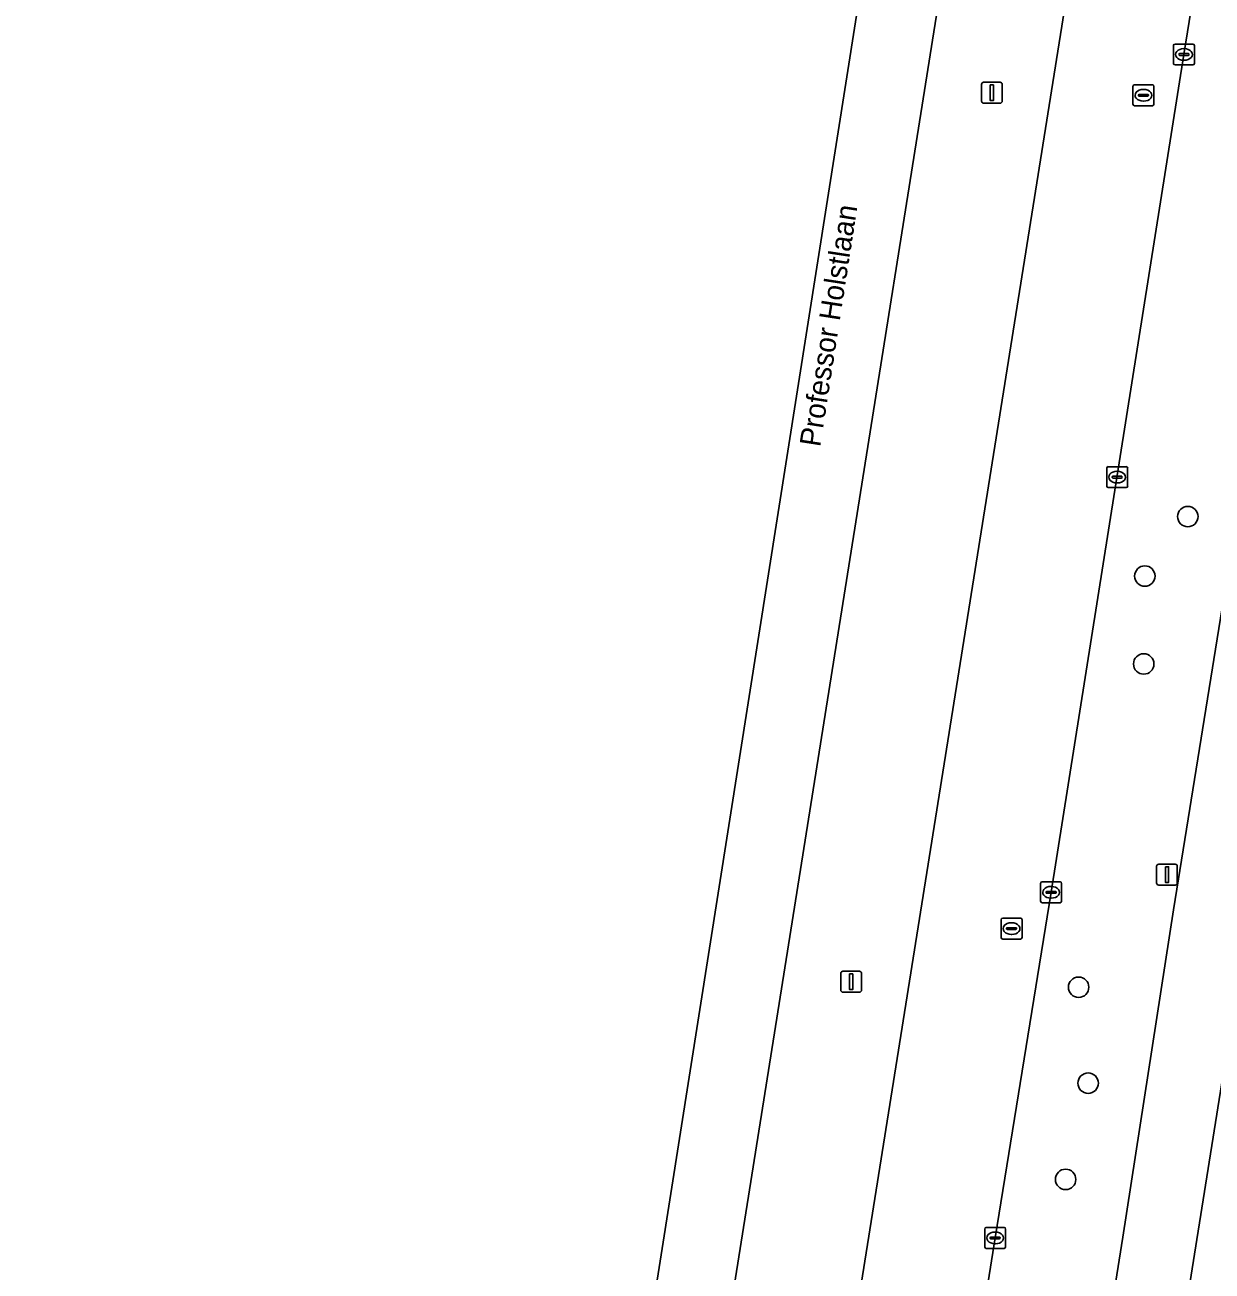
# Model space of a CAD drawing. Extents: x 160203 to 161530, y 379528 to 381797.
# Drawn here: x 160240.1 to 160296.9, y 380077.8 to 380137.4 of the extents above; entities that cross this region are included whole.
import ezdxf

# ---------------------------------------------------------------- set-up
doc = ezdxf.new("R2010")
doc.units = 0
for name, color, linetype in [('IMGEO_Berm_groen', 7, 'Continuous'), ('IMGEO_Boom', 7, 'Continuous'), ('IMGEO_Fietspad_gesloten', 7, 'Continuous'), ('IMGEO_Kolk', 7, 'Continuous'), ('IMGEO_Lichtmast', 7, 'Continuous'), ('IMGEO_Loofbos', 7, 'Continuous'), ('IMGEO_Openbare_ruimte_label', 7, 'Continuous'), ('IMGEO_Rijbaan_regionaal_gesloten', 7, 'Continuous'), ('IMGEO_Rioolput', 7, 'Continuous')]:
    doc.layers.add(name, color=color, linetype=linetype)

msp = doc.modelspace()

# ---------------------------------------------------------------- linework, layer by layer
at = {"layer": 'IMGEO_Berm_groen'}
msp.add_lwpolyline([(160319.876, 380250), (160320.358, 380253.013), (160324.099, 380276.557), (160319.718, 380287.464), (160314.593, 380255.474), (160314.354, 380253.856), (160313.74, 380250), (160311.861, 380238.211), (160308.625, 380217.982), (160305.54, 380198.747), (160302.317, 380178.493), (160298.793, 380156.267), (160295.539, 380136.026), (160289.187, 380095.956), (160286.512, 380079.426), (160283.219, 380058.699), (160280.089, 380038.807), (160278.866, 380031.167), (160284.774, 380030.19), (160292.614, 380079.457), (160295.043, 380095.124), (160301.457, 380134.981), (160302.004, 380138.344)], close=True, dxfattribs=at)
for points in [[(160290.485, 380180.229), (160283.582, 380137.115), (160271.433, 380060.799), (160267.031, 380033.123), (160261.763, 380000), (160240.131, 379863.999)], [(160245.996, 379863.013), (160264.665, 379980.226), (160267.812, 380000), (160272.928, 380032.148), (160277.333, 380059.825), (160289.509, 380136.181), (160296.399, 380179.3)]]:
    msp.add_lwpolyline(points, dxfattribs=at)
at = {"layer": 'IMGEO_Boom'}
for centre in [(160295.721, 380113.926), (160293.668, 380111.081), (160293.615, 380106.877), (160290.503, 380091.416), (160290.957, 380086.827), (160289.881, 380082.225)]:
    msp.add_circle(centre, 0.489, dxfattribs=at)
at = {"layer": 'IMGEO_Fietspad_gesloten'}
msp.add_lwpolyline([(160302.004, 380138.344), (160301.457, 380134.981), (160295.043, 380095.124), (160292.614, 380079.457), (160284.774, 380030.19), (160279.97, 380000), (160283.537, 380000), (160288.248, 380029.615), (160296.048, 380078.644), (160304.946, 380134.52), (160305.52, 380137.937)], close=True, dxfattribs=at)
at = {"layer": 'IMGEO_Kolk'}
for p, q in [((160295.039, 380135.6), (160295.039, 380136.452)), ((160295.114, 380136.526), (160295.966, 380136.526)), ((160295.298, 380136.02), (160295.298, 380136.032)), ((160295.736, 380135.983), (160295.338, 380135.983)), ((160295.341, 380136.069), (160295.739, 380136.069)), ((160295.527, 380136.306), (160295.552, 380136.306)), ((160295.782, 380136.032), (160295.782, 380136.02)), ((160296.04, 380136.452), (160296.04, 380135.6)), ((160295.966, 380135.526), (160295.114, 380135.526)), ((160295.55, 380135.746), (160295.525, 380135.746)), ((160291.921, 380116.312), (160292.773, 380116.312)), ((160291.846, 380115.386), (160291.846, 380116.238)), ((160292.105, 380115.806), (160292.105, 380115.818)), ((160292.543, 380115.769), (160292.145, 380115.769)), ((160292.148, 380115.855), (160292.546, 380115.855)), ((160292.334, 380116.092), (160292.359, 380116.092)), ((160292.589, 380115.818), (160292.589, 380115.806)), ((160292.847, 380116.238), (160292.847, 380115.386)), ((160292.773, 380115.312), (160291.921, 380115.312)), ((160292.357, 380115.532), (160292.332, 380115.532)), ((160288.687, 380095.53), (160288.687, 380096.382)), ((160288.762, 380096.456), (160289.614, 380096.456)), ((160289.175, 380096.236), (160289.2, 380096.236)), ((160289.688, 380096.382), (160289.688, 380095.53)), ((160289.614, 380095.456), (160288.762, 380095.456)), ((160288.946, 380095.95), (160288.946, 380095.962)), ((160289.384, 380095.913), (160288.986, 380095.913)), ((160288.989, 380095.999), (160289.387, 380095.999)), ((160289.198, 380095.676), (160289.173, 380095.676)), ((160289.43, 380095.962), (160289.43, 380095.95)), ((160286.013, 380079), (160286.013, 380079.852)), ((160286.088, 380079.926), (160286.94, 380079.926)), ((160286.272, 380079.42), (160286.272, 380079.432)), ((160286.71, 380079.383), (160286.312, 380079.383)), ((160286.315, 380079.469), (160286.713, 380079.469)), ((160286.501, 380079.706), (160286.526, 380079.706)), ((160286.756, 380079.432), (160286.756, 380079.42)), ((160287.014, 380079.852), (160287.014, 380079)), ((160286.94, 380078.926), (160286.088, 380078.926)), ((160286.524, 380079.146), (160286.499, 380079.146))]:
    msp.add_line(p, q, dxfattribs=at)
for points in [[(160295.039, 380135.6), (160295.039, 380136.452)], [(160295.114, 380136.526), (160295.966, 380136.526)], [(160296.04, 380136.452), (160296.04, 380135.6)], [(160295.966, 380135.526), (160295.114, 380135.526)], [(160291.921, 380116.312), (160292.773, 380116.312)], [(160291.846, 380115.386), (160291.846, 380116.238)], [(160292.847, 380116.238), (160292.847, 380115.386)], [(160292.773, 380115.312), (160291.921, 380115.312)], [(160288.687, 380095.53), (160288.687, 380096.382)], [(160288.762, 380096.456), (160289.614, 380096.456)], [(160289.688, 380096.382), (160289.688, 380095.53)], [(160289.614, 380095.456), (160288.762, 380095.456)], [(160286.013, 380079), (160286.013, 380079.852)], [(160286.088, 380079.926), (160286.94, 380079.926)], [(160287.014, 380079.852), (160287.014, 380079)], [(160286.94, 380078.926), (160286.088, 380078.926)]]:
    msp.add_lwpolyline(points, dxfattribs=at)
for centre, radius, start, end in [((160295.116, 380136.45), 0.0765, 91.55205, 178.44795), ((160295.116, 380136.45), 0.0765, 91.55205, 178.44795), ((160295.338, 380136.029), 0.0403, 85.87752, 175.75265), ((160295.335, 380136.019), 0.0366, 178.93798, 274.71019), ((160295.739, 380136.026), 0.043, 264.86636, 352.45326), ((160295.743, 380136.031), 0.0386, 1.73085, 96.63898), ((160295.964, 380136.45), 0.0765, 1.55205, 88.44795), ((160295.964, 380136.45), 0.0765, 1.55205, 88.44795), ((160295.116, 380135.602), 0.0765, 181.55205, 268.44795), ((160295.116, 380135.602), 0.0765, 181.55205, 268.44795), ((160295.964, 380135.602), 0.0765, 271.55205, 358.44795), ((160295.964, 380135.602), 0.0765, 271.55205, 358.44795), ((160291.923, 380116.236), 0.0765, 91.55205, 178.44795), ((160291.923, 380116.236), 0.0765, 91.55205, 178.44795), ((160292.771, 380116.236), 0.0765, 1.55205, 88.44795), ((160292.771, 380116.236), 0.0765, 1.55205, 88.44795), ((160292.145, 380115.815), 0.0403, 85.87752, 175.75265), ((160292.142, 380115.805), 0.0366, 178.93798, 274.71019), ((160292.546, 380115.812), 0.043, 264.86636, 352.45326), ((160292.55, 380115.817), 0.0386, 1.73085, 96.63898), ((160291.923, 380115.388), 0.0765, 181.55205, 268.44795), ((160291.923, 380115.388), 0.0765, 181.55205, 268.44795), ((160292.771, 380115.388), 0.0765, 271.55205, 358.44795), ((160292.771, 380115.388), 0.0765, 271.55205, 358.44795), ((160288.764, 380096.38), 0.0765, 91.55205, 178.44795), ((160288.764, 380096.38), 0.0765, 91.55205, 178.44795), ((160289.612, 380096.38), 0.0765, 1.55205, 88.44795), ((160289.612, 380096.38), 0.0765, 1.55205, 88.44795), ((160288.764, 380095.532), 0.0765, 181.55205, 268.44795), ((160288.764, 380095.532), 0.0765, 181.55205, 268.44795), ((160288.986, 380095.959), 0.0403, 85.87752, 175.75265), ((160288.983, 380095.949), 0.0366, 178.93798, 274.71019), ((160289.387, 380095.956), 0.043, 264.86636, 352.45326), ((160289.391, 380095.961), 0.0386, 1.73085, 96.63898), ((160289.612, 380095.532), 0.0765, 271.55205, 358.44795), ((160289.612, 380095.532), 0.0765, 271.55205, 358.44795), ((160286.09, 380079.85), 0.0765, 91.55205, 178.44795), ((160286.09, 380079.85), 0.0765, 91.55205, 178.44795), ((160286.312, 380079.429), 0.0403, 85.87752, 175.75265), ((160286.309, 380079.419), 0.0366, 178.93798, 274.71019), ((160286.713, 380079.426), 0.043, 264.86636, 352.45326), ((160286.717, 380079.431), 0.0386, 1.73085, 96.63898), ((160286.938, 380079.85), 0.0765, 1.55205, 88.44795), ((160286.938, 380079.85), 0.0765, 1.55205, 88.44795), ((160286.09, 380079.002), 0.0765, 181.55205, 268.44795), ((160286.09, 380079.002), 0.0765, 181.55205, 268.44795), ((160286.938, 380079.002), 0.0765, 271.55205, 358.44795), ((160286.938, 380079.002), 0.0765, 271.55205, 358.44795)]:
    msp.add_arc(centre, radius, start, end, dxfattribs=at)
for centre, major_axis, ratio, start_param, end_param in [((160295.526, 380136.026), (-0.387, 0.002), 0.722429, 4.712389, 7.853982), ((160295.551, 380136.026), (-0.39, 0.002), 0.717154, 1.570796, 4.712389), ((160292.333, 380115.812), (-0.387, 0.002), 0.722429, 4.712389, 7.853982), ((160292.358, 380115.812), (-0.39, 0.002), 0.717154, 1.570796, 4.712389), ((160289.174, 380095.956), (-0.387, 0.002), 0.722429, 4.712389, 7.853982), ((160289.199, 380095.956), (-0.39, 0.002), 0.717154, 1.570796, 4.712389), ((160286.5, 380079.426), (-0.387, 0.002), 0.722429, 4.712389, 7.853982), ((160286.525, 380079.426), (-0.39, 0.002), 0.717154, 1.570796, 4.712389)]:
    msp.add_ellipse(centre, major_axis=major_axis, ratio=ratio, start_param=start_param, end_param=end_param, dxfattribs=at)
at = {"layer": 'IMGEO_Lichtmast'}
for p, q in [((160285.862, 380133.794), (160285.862, 380134.594)), ((160285.862, 380134.594), (160285.862, 380133.794)), ((160285.962, 380134.694), (160286.752, 380134.694)), ((160286.752, 380134.694), (160285.962, 380134.694)), ((160286.852, 380134.594), (160286.852, 380133.794)), ((160286.852, 380133.794), (160286.852, 380134.594)), ((160286.752, 380133.694), (160285.962, 380133.694)), ((160285.962, 380133.694), (160286.752, 380133.694)), ((160294.33, 380097.301), (160295.12, 380097.301)), ((160295.12, 380097.301), (160294.33, 380097.301)), ((160294.23, 380096.401), (160294.23, 380097.201)), ((160294.23, 380097.201), (160294.23, 380096.401)), ((160295.22, 380097.201), (160295.22, 380096.401)), ((160295.22, 380096.401), (160295.22, 380097.201)), ((160295.12, 380096.301), (160294.33, 380096.301)), ((160294.33, 380096.301), (160295.12, 380096.301)), ((160279.135, 380091.279), (160279.135, 380092.079)), ((160279.135, 380092.079), (160279.135, 380091.279)), ((160279.235, 380092.179), (160280.025, 380092.179)), ((160280.025, 380092.179), (160279.235, 380092.179)), ((160280.125, 380092.079), (160280.125, 380091.279)), ((160280.125, 380091.279), (160280.125, 380092.079)), ((160280.025, 380091.179), (160279.235, 380091.179)), ((160279.235, 380091.179), (160280.025, 380091.179))]:
    msp.add_line(p, q, dxfattribs=at)
for points in [[(160286.282, 380134.569), (160286.432, 380134.569), (160286.432, 380133.819), (160286.282, 380133.819), (160286.282, 380134.569)], [(160294.65, 380097.176), (160294.8, 380097.176), (160294.8, 380096.426), (160294.65, 380096.426), (160294.65, 380097.176)], [(160279.555, 380092.054), (160279.705, 380092.054), (160279.705, 380091.304), (160279.555, 380091.304), (160279.555, 380092.054)]]:
    msp.add_lwpolyline(points, dxfattribs=at)
for centre, start, end in [((160285.962, 380134.594), 90, 180), ((160285.962, 380134.594), 90, 180), ((160286.752, 380134.594), 0, 90), ((160286.752, 380134.594), 360, 90), ((160285.962, 380133.794), 180, 270), ((160285.962, 380133.794), 180, 270), ((160286.752, 380133.794), 270, 0), ((160286.752, 380133.794), 270, 0), ((160294.33, 380097.201), 90, 180), ((160294.33, 380097.201), 90, 180), ((160295.12, 380097.201), 0, 90), ((160295.12, 380097.201), 360, 90), ((160294.33, 380096.401), 180, 270), ((160294.33, 380096.401), 180, 270), ((160295.12, 380096.401), 270, 0), ((160295.12, 380096.401), 270, 0), ((160279.235, 380092.079), 90, 180), ((160279.235, 380092.079), 90, 180), ((160280.025, 380092.079), 0, 90), ((160280.025, 380092.079), 360, 90), ((160279.235, 380091.279), 180, 270), ((160279.235, 380091.279), 180, 270), ((160280.025, 380091.279), 270, 0), ((160280.025, 380091.279), 270, 0)]:
    msp.add_arc(centre, 0.1, start, end, dxfattribs=at)
at = {"layer": 'IMGEO_Loofbos'}
msp.add_lwpolyline([(160298.952, 380048.758), (160307.502, 380101.169), (160329.392, 380237.954), (160320.363, 380230.754), (160305.52, 380137.937), (160304.946, 380134.52), (160296.048, 380078.644), (160288.248, 380029.615), (160283.537, 380000), (160280.08, 379978.271), (160260.673, 379856.52), (160258.634, 379841.977), (160256.534, 379826.138)], dxfattribs=at)
at = {"layer": 'IMGEO_Rijbaan_regionaal_gesloten'}
msp.add_lwpolyline([(160263.476, 380033.711), (160267.031, 380033.123), (160271.433, 380060.799), (160283.582, 380137.115), (160290.485, 380180.229), (160301.592, 380250), (160302.082, 380253.08), (160303.17, 380259.913), (160304.487, 380267.93), (160305.955, 380277.232), (160310.196, 380303.576), (160310.887, 380307.894), (160311.667, 380312.745), (160308.269, 380313.283), (160307.532, 380313.4)], close=True, dxfattribs=at)
for points in [[(160286.512, 380079.426), (160289.187, 380095.956), (160295.539, 380136.026), (160298.793, 380156.267), (160302.317, 380178.493), (160305.54, 380198.747), (160308.625, 380217.982), (160311.861, 380238.211), (160313.74, 380250), (160314.354, 380253.856), (160314.593, 380255.474), (160319.718, 380287.464), (160322.033, 380301.862), (160322.742, 380306.246), (160323.486, 380310.927), (160317.621, 380311.944), (160316.86, 380307.044), (160316.114, 380302.673), (160313.101, 380284.016)], [(160312.949, 380282.89), (160310.584, 380268.314), (160309.142, 380259.343), (160307.655, 380250), (160306.488, 380242.671), (160296.399, 380179.3), (160289.509, 380136.181), (160277.333, 380059.825), (160272.928, 380032.148), (160278.866, 380031.167), (160280.089, 380038.807), (160283.219, 380058.699), (160286.512, 380079.426)]]:
    msp.add_lwpolyline(points, dxfattribs=at)
at = {"layer": 'IMGEO_Rioolput'}
for p, q in [((160293.101, 380133.648), (160293.101, 380134.5)), ((160293.176, 380134.574), (160294.028, 380134.574)), ((160293.589, 380134.354), (160293.614, 380134.354)), ((160294.102, 380134.5), (160294.102, 380133.648)), ((160293.36, 380134.068), (160293.36, 380134.08)), ((160293.798, 380134.031), (160293.4, 380134.031)), ((160293.403, 380134.117), (160293.801, 380134.117)), ((160293.612, 380133.794), (160293.587, 380133.794)), ((160293.844, 380134.08), (160293.844, 380134.068)), ((160294.028, 380133.574), (160293.176, 380133.574)), ((160286.797, 380093.793), (160286.797, 380094.645)), ((160286.872, 380094.719), (160287.724, 380094.719)), ((160287.099, 380094.262), (160287.497, 380094.262)), ((160287.285, 380094.499), (160287.31, 380094.499)), ((160287.798, 380094.645), (160287.798, 380093.793)), ((160287.724, 380093.719), (160286.872, 380093.719)), ((160287.056, 380094.213), (160287.056, 380094.225)), ((160287.494, 380094.176), (160287.096, 380094.176)), ((160287.308, 380093.939), (160287.283, 380093.939)), ((160287.54, 380094.225), (160287.54, 380094.213))]:
    msp.add_line(p, q, dxfattribs=at)
for points in [[(160293.101, 380133.648), (160293.101, 380134.5)], [(160293.176, 380134.574), (160294.028, 380134.574)], [(160294.102, 380134.5), (160294.102, 380133.648)], [(160294.028, 380133.574), (160293.176, 380133.574)], [(160286.797, 380093.793), (160286.797, 380094.645)], [(160286.872, 380094.719), (160287.724, 380094.719)], [(160287.798, 380094.645), (160287.798, 380093.793)], [(160287.724, 380093.719), (160286.872, 380093.719)]]:
    msp.add_lwpolyline(points, dxfattribs=at)
for centre, radius, start, end in [((160293.178, 380134.498), 0.0765, 91.55205, 178.44795), ((160293.178, 380134.498), 0.0765, 91.55205, 178.44795), ((160294.026, 380134.498), 0.0765, 1.55205, 88.44795), ((160294.026, 380134.498), 0.0765, 1.55205, 88.44795), ((160293.178, 380133.65), 0.0765, 181.55205, 268.44795), ((160293.178, 380133.65), 0.0765, 181.55205, 268.44795), ((160293.4, 380134.077), 0.0403, 85.87752, 175.75265), ((160293.397, 380134.067), 0.0366, 178.93798, 274.71019), ((160293.801, 380134.074), 0.043, 264.86636, 352.45326), ((160293.805, 380134.079), 0.0386, 1.73085, 96.63898), ((160294.026, 380133.65), 0.0765, 271.55205, 358.44795), ((160294.026, 380133.65), 0.0765, 271.55205, 358.44795), ((160286.874, 380094.643), 0.0765, 91.55205, 178.44795), ((160286.874, 380094.643), 0.0765, 91.55205, 178.44795), ((160287.096, 380094.222), 0.0403, 85.87752, 175.75265), ((160287.501, 380094.224), 0.0386, 1.73085, 96.63898), ((160287.722, 380094.643), 0.0765, 1.55205, 88.44795), ((160287.722, 380094.643), 0.0765, 1.55205, 88.44795), ((160286.874, 380093.795), 0.0765, 181.55205, 268.44795), ((160286.874, 380093.795), 0.0765, 181.55205, 268.44795), ((160287.093, 380094.212), 0.0366, 178.93798, 274.71019), ((160287.497, 380094.219), 0.043, 264.86636, 352.45326), ((160287.722, 380093.795), 0.0765, 271.55205, 358.44795), ((160287.722, 380093.795), 0.0765, 271.55205, 358.44795)]:
    msp.add_arc(centre, radius, start, end, dxfattribs=at)
for centre, major_axis, ratio, start_param, end_param in [((160293.588, 380134.074), (-0.387, 0.002), 0.722429, 4.712389, 7.853982), ((160293.613, 380134.074), (-0.39, 0.002), 0.717154, 1.570796, 4.712389), ((160287.284, 380094.219), (-0.387, 0.002), 0.722429, 4.712389, 7.853982), ((160287.309, 380094.219), (-0.39, 0.002), 0.717154, 1.570796, 4.712389)]:
    msp.add_ellipse(centre, major_axis=major_axis, ratio=ratio, start_param=start_param, end_param=end_param, dxfattribs=at)

# ---------------------------------------------------------------- texts
at = {"layer": 'IMGEO_Openbare_ruimte_label'}
msp.add_text('Professor Holstlaan', height=1, rotation=81.1972, dxfattribs=at).set_placement((160278.145, 380117.226))

doc.saveas('drawing.dxf')
